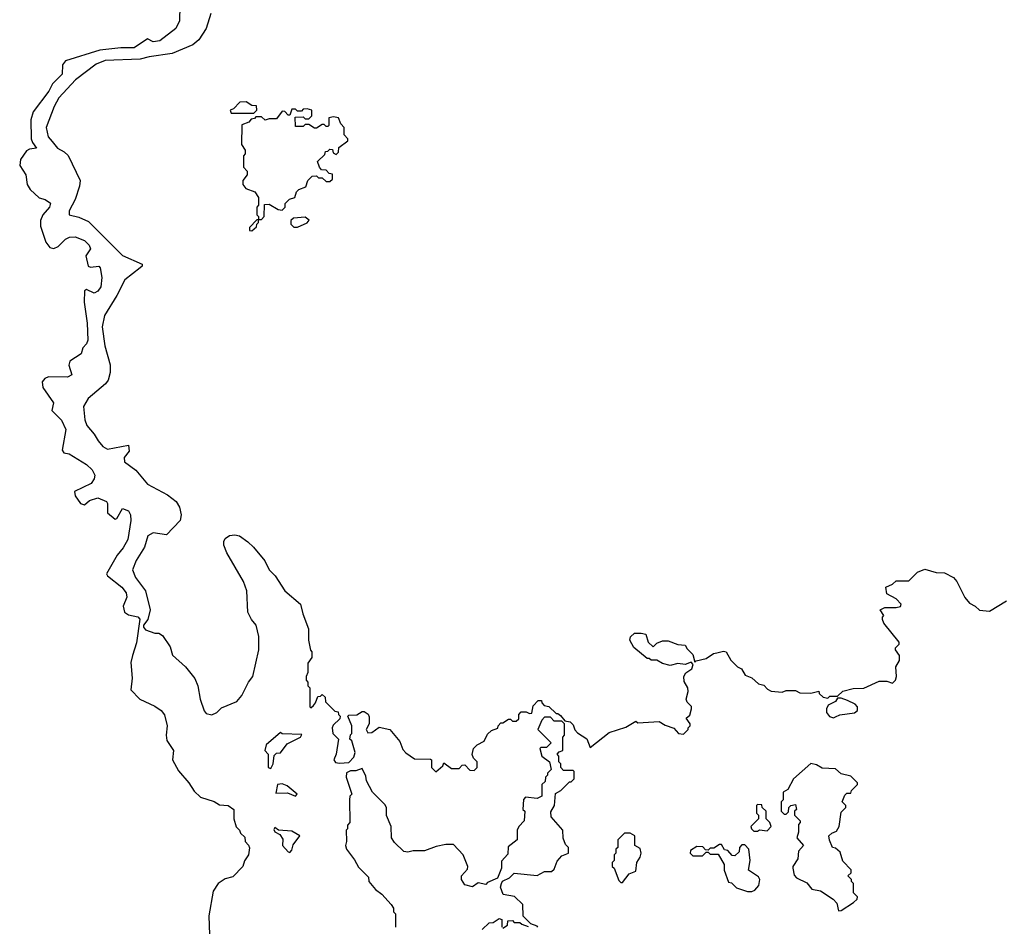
# Model space of a CAD drawing. Extents: x 1861455 to 2058065, y 200073 to 437907.
# Tile 362 of 574: x 1976713 to 1981893, y 354699 to 359472. Entities that reach past the tile are written whole.
import ezdxf

# ---------------------------------------------------------------- set-up
doc = ezdxf.new("R2010")
doc.units = 0

msp = doc.modelspace()

# ---------------------------------------------------------------- linework, layer by layer
at = {"layer": '0CON05XD'}
for points in [[(1977556.2, 359545), (1977554.5, 359465), (1977535, 359425.7), (1977450.8, 359360.8), (1977415.4, 359354.6), (1977385, 359371.1), (1977315, 359324.5), (1977245, 359323.3), (1977135, 359311.1), (1976955, 359255.7), (1976938.1, 359235), (1976937.1, 359185), (1976885.7, 359135), (1976867.3, 359095), (1976785, 358986.7), (1976772.5, 358945), (1976774.5, 358844.5), (1976780, 358825), (1976801.2, 358795), (1976765, 358790), (1976749.1, 358780.9), (1976717.5, 358735), (1976713.3, 358705), (1976745.7, 358655), (1976752.1, 358605), (1976767.8, 358577.8), (1976815, 358534.2), (1976846.7, 358525), (1976876, 358506), (1976869.4, 358485), (1976835.4, 358444.6), (1976822.2, 358415), (1976823.3, 358385), (1976850.5, 358300.5), (1976872.6, 358272.6), (1976892.7, 358267.3), (1976915, 358277.1), (1976955, 358316.9), (1976975, 358327.5), (1977005, 358329.4), (1977055, 358310), (1977078.6, 358285), (1977086, 358265), (1977060.5, 358229.5), (1977074.4, 358175), (1977085, 358168.8), (1977130, 358175), (1977137.5, 358165), (1977146.2, 358115), (1977140.8, 358065), (1977125, 358042.5), (1977105, 358033.1), (1977065, 358052), (1977054.2, 358045), (1977052.5, 357985), (1977068.8, 357875), (1977071.9, 357785), (1977065, 357766.2), (1977045.8, 357745), (1977036.5, 357713.5), (1976977.5, 357675), (1976972.7, 357652.7), (1976987, 357603), (1976965, 357590), (1976865, 357592), (1976845, 357583.8), (1976832, 357565), (1976835.8, 357535), (1976891.4, 357455), (1976882.5, 357415), (1976933.6, 357363.6), (1976955.6, 357315), (1976936.6, 357205), (1976945, 357191.3), (1976973.3, 357186.7), (1977065, 357130.7), (1977095, 357102.5), (1977108.2, 357075), (1977105.3, 357054.7), (1977088.9, 357031.1), (1977002.3, 356987.7), (1977006, 356965), (1977033.3, 356925), (1977055, 356918.1), (1977080, 356940), (1977125, 356954.2), (1977170, 356935), (1977175.4, 356925), (1977175.5, 356875.5), (1977215, 356841.9), (1977224.3, 356845.7), (1977255, 356898.1), (1977285, 356886.2), (1977295.7, 356865.7), (1977297.5, 356835), (1977282.7, 356735), (1977258.5, 356691.5), (1977226.1, 356653.9), (1977170.8, 356555), (1977175.7, 356545), (1977250.5, 356485), (1977273.2, 356455), (1977277.7, 356432.3), (1977257.8, 356385), (1977265, 356353.1), (1977285, 356339.6), (1977335, 356327.9), (1977346, 356316), (1977327.6, 356192.4), (1977306.6, 356125), (1977298.3, 356088.3), (1977304.5, 356005), (1977298.1, 355945), (1977345.7, 355895), (1977425, 355858.2), (1977457.1, 355835), (1977475, 355813.1), (1977489.2, 355755), (1977483.5, 355705), (1977487, 355677), (1977522.3, 355625), (1977517.8, 355575), (1977548.1, 355518.1), (1977602.9, 355455), (1977630.9, 355410.9), (1977665, 355380), (1977735.8, 355355.8), (1977765, 355338.8), (1977810, 355335), (1977840, 355315), (1977840, 355265), (1977853, 355223), (1977870, 355205), (1977875, 355190), (1977898.3, 355168.3), (1977900, 355145), (1977917, 355127), (1977921.7, 355111.7), (1977916.7, 355075), (1977896.4, 355043.6), (1977887.5, 355015), (1977835, 354960), (1977795, 354948.8), (1977756.7, 354925), (1977731.2, 354885), (1977707.5, 354755), (1977711.4, 354655)], [(1977719.6, 359505), (1977695, 359425.7), (1977655.4, 359365), (1977625, 359339.6), (1977515.8, 359294.2), (1977395, 359276.6), (1977346.4, 359263.6), (1977163.5, 359256.5), (1977115, 359237.5), (1977007.1, 359155), (1976919.9, 359060.1), (1976894.6, 359015), (1976852.7, 358905), (1976863.5, 358855), (1976885, 358830), (1976911.5, 358795), (1976946.7, 358776.7), (1976967.6, 358757.6), (1977030.8, 358625), (1977028.6, 358595), (1977004.6, 358525.4), (1976974.2, 358465), (1976973.3, 358445), (1977025, 358431.9), (1977075, 358410), (1977255, 358230.6), (1977357.5, 358185), (1977357.5, 358175), (1977347.5, 358165), (1977266.7, 358103.3), (1977225, 358019.2), (1977159.5, 357915), (1977147.3, 357855), (1977162.1, 357755), (1977188.9, 357655), (1977190, 357615), (1977178.5, 357575), (1977165.6, 357555), (1977073, 357477), (1977048.8, 357435), (1977055.8, 357365), (1977065.8, 357335), (1977105, 357290), (1977125.4, 357255.4), (1977151.4, 357225), (1977175, 357211.9), (1977285, 357232.5), (1977289.3, 357200.7), (1977262.1, 357167.9), (1977265, 357144.3), (1977325, 357101.2), (1977385, 357026.7), (1977490.7, 356970.7), (1977536.7, 356935), (1977553.8, 356905), (1977563.3, 356865), (1977557.5, 356835), (1977485, 356760), (1977415, 356770), (1977386.7, 356755), (1977370, 356695), (1977326.2, 356625), (1977306.7, 356575), (1977322, 356535), (1977374.6, 356464.6), (1977400, 356365), (1977387.1, 356315), (1977365.5, 356285), (1977365, 356273.8), (1977375, 356259.8), (1977425, 356242.5), (1977445, 356242.5), (1977465, 356230), (1977505, 356170), (1977516.4, 356126.4), (1977585.9, 356065.9), (1977634.2, 356004.2), (1977651.2, 355965), (1977663.3, 355895), (1977683, 355833), (1977695, 355820), (1977725, 355812.5), (1977750, 355825), (1977775, 355850), (1977855, 355882.5), (1977882.5, 355915), (1977916.7, 355985), (1977940, 356015), (1977971.2, 356155), (1977971.2, 356225), (1977956.7, 356285), (1977932.5, 356315), (1977913, 356353), (1977907.5, 356465), (1977890, 356515), (1977803.3, 356665), (1977787.5, 356705), (1977787.5, 356725), (1977795, 356740), (1977817, 356757), (1977845, 356760), (1977870, 356755), (1977913.9, 356723.9), (1977942.5, 356695), (1978003.6, 356623.6), (1978026.4, 356576.4), (1978057.5, 356545), (1978107.5, 356465), (1978190, 356395), (1978202.5, 356345), (1978232.5, 356265), (1978232.5, 356205), (1978243, 356153), (1978250, 356145), (1978250, 356115), (1978230, 356085), (1978230, 356035), (1978220, 356015), (1978220, 355995), (1978230, 355985), (1978230, 355965), (1978240, 355955), (1978240, 355855), (1978245, 355850), (1978258.3, 355861.7), (1978270, 355875), (1978281.7, 355908.3), (1978295, 355910), (1978305, 355920), (1978320, 355905), (1978321.7, 355881.7), (1978371.7, 355831.7), (1978388.3, 355828.3), (1978390, 355815), (1978400, 355805), (1978398.3, 355791.7), (1978361.7, 355758.3), (1978357.5, 355745), (1978360, 355715), (1978390, 355685), (1978378.8, 355605), (1978366.2, 355575), (1978375, 355562), (1978395, 355558), (1978445, 355562.5), (1978470.7, 355589.3), (1978477.5, 355615), (1978460, 355675), (1978450, 355685), (1978453, 355707), (1978460, 355715), (1978460, 355755), (1978440, 355805), (1978445, 355810), (1978487, 355813), (1978515, 355830), (1978525, 355830), (1978546.4, 355816.4), (1978551.7, 355801.7), (1978552.5, 355765), (1978536.7, 355735), (1978545, 355717.5), (1978565, 355720), (1978605, 355747.5), (1978660, 355735), (1978713, 355673), (1978729.3, 355629.3), (1978745, 355612.5), (1978790.7, 355580.7), (1978875, 355580), (1978880, 355575), (1978880, 355535), (1978903, 355513), (1978940, 355545), (1978945, 355560), (1978985, 355530), (1979025, 355530), (1979041.7, 355548.3), (1979055, 355550), (1979081.7, 355521.7), (1979105, 355520), (1979120, 355535), (1979120, 355565), (1979100, 355585), (1979093, 355603), (1979100, 355635), (1979120, 355655), (1979156.4, 355673.6), (1979175, 355710), (1979195, 355730), (1979228.3, 355741.7), (1979230, 355755), (1979245, 355770), (1979255, 355770), (1979285, 355790), (1979295, 355790), (1979305, 355780), (1979325, 355780), (1979338.3, 355791.7), (1979340, 355815), (1979351.7, 355828.3), (1979378.3, 355828.3), (1979395, 355820), (1979408.3, 355821.7), (1979415, 355860), (1979441.7, 355888.3), (1979458.3, 355888.3), (1979460, 355875), (1979471.7, 355861.7), (1979497, 355857), (1979535, 355820), (1979545, 355820), (1979558.3, 355808.3), (1979581.7, 355781.7), (1979610, 355775), (1979625, 355760), (1979633, 355733), (1979647, 355717), (1979696.4, 355686.4), (1979715, 355640), (1979815, 355720), (1979901.7, 355748.3), (1979955, 355780), (1979965, 355770), (1980077, 355777), (1980108.3, 355758.3), (1980155, 355742.5), (1980180, 355715), (1980205, 355710), (1980230, 355735), (1980230, 355745), (1980240, 355755), (1980240, 355765), (1980220, 355795), (1980238.3, 355811.7), (1980247.5, 355845), (1980247, 355857), (1980225, 355880), (1980220, 355895), (1980230, 355935), (1980227.5, 355955), (1980208.3, 355988.3), (1980207.5, 356015), (1980217, 356033), (1980250, 356055), (1980257, 356077), (1980245, 356090), (1980215, 356077.5), (1980175, 356082.5), (1980135, 356072.5), (1980095, 356082.5), (1980065, 356100), (1980035, 356100), (1980025, 356110), (1980015, 356110), (1979945, 356167.5), (1979923.3, 356205), (1979926.4, 356223.6), (1979948.3, 356241.7), (1979983, 356243), (1980007, 356237), (1980020, 356195), (1980045, 356170), (1980065, 356190), (1980095, 356202.5), (1980125, 356202.5), (1980175, 356182.5), (1980215, 356180), (1980225, 356160), (1980255, 356130), (1980265, 356090), (1980272.5, 356097.5), (1980325, 356110), (1980363.9, 356136.1), (1980380.7, 356139.3), (1980415, 356147.5), (1980430, 356145), (1980455, 356100), (1980490, 356065), (1980510, 356055), (1980530.7, 356020.7), (1980565, 356007.5), (1980600, 355975), (1980628.3, 355968.3), (1980647, 355947), (1980667, 355937), (1980725, 355932.5), (1980745, 355940), (1980795, 355940), (1980818.3, 355928.3), (1980875, 355927.5), (1980917.5, 355937.5), (1980920, 355925), (1980940, 355905), (1980965, 355900), (1980975, 355910), (1981015, 355910), (1981043, 355937), (1981098.3, 355951.7), (1981155, 355952.5), (1981235, 355990), (1981275, 355990), (1981305, 355980), (1981320, 355995), (1981326.7, 356015), (1981322.5, 356065), (1981341.7, 356098.3), (1981342.5, 356125), (1981320, 356155), (1981320, 356165), (1981340, 356185), (1981340, 356195), (1981260, 356295), (1981252.5, 356315), (1981252.5, 356327.5), (1981260, 356335), (1981240, 356365), (1981265, 356377.5), (1981325, 356377.5), (1981347, 356383), (1981350, 356395), (1981325, 356422.5), (1981275, 356450), (1981270, 356485), (1981305, 356500), (1981325, 356517.5), (1981391.7, 356518.3), (1981437, 356563), (1981475, 356580), (1981535, 356562.5), (1981579.3, 356559.3), (1981626.1, 356536.1), (1981642.5, 356515), (1981685, 356430), (1981710.7, 356400.7), (1981740, 356385), (1981763, 356363), (1981815, 356357.5), (1981905, 356412.5)], [(1977945, 358980), (1977960, 358995), (1977958.3, 359018.3), (1977935, 359020), (1977905, 359040), (1977871.7, 359038.3), (1977838.3, 359001.7), (1977820, 358995), (1977825, 358980), (1977945, 358980)], [(1977935, 358360), (1977958.3, 358381.7), (1977960, 358395), (1977970, 358405), (1977970, 358420), (1977985, 358420), (1978000, 358435), (1978001.7, 358498.3), (1978025, 358500), (1978073, 358473), (1978095, 358470), (1978110, 358485), (1978110, 358505), (1978133, 358527), (1978160, 358535), (1978170, 358565), (1978181.7, 358578.3), (1978218.3, 358591.7), (1978230, 358625), (1978251.7, 358648.3), (1978275, 358650), (1978285, 358640), (1978305, 358640), (1978325, 358620), (1978345, 358620), (1978358.3, 358631.7), (1978358.3, 358658.3), (1978341.7, 358661.7), (1978325, 358680), (1978301.7, 358681.7), (1978290, 358695), (1978280, 358725), (1978318.3, 358761.7), (1978321.7, 358778.3), (1978335, 358780), (1978345, 358790), (1978358.3, 358788.3), (1978361.7, 358771.7), (1978378.3, 358761.7), (1978390, 358775), (1978391.7, 358798.3), (1978440, 358835), (1978440, 358845), (1978420, 358865), (1978420, 358905), (1978403, 358923), (1978390, 358955), (1978365, 358960), (1978340, 358955), (1978340, 358915), (1978335, 358910), (1978325, 358910), (1978315, 358920), (1978305, 358920), (1978275, 358900), (1978265, 358900), (1978235, 358920), (1978215, 358920), (1978205, 358910), (1978165, 358910), (1978161.7, 358958.3), (1978205, 358960), (1978215, 358950), (1978235, 358950), (1978250, 358965), (1978250, 358995), (1978225, 359002.5), (1978205, 359000), (1978195, 358990), (1978175, 358990), (1978165, 359000), (1978145, 359000), (1978135, 358970), (1978125, 358970), (1978108.3, 358988.3), (1978095, 358990), (1978065, 358950), (1978025, 358950), (1978005, 358942.5), (1977985, 358960), (1977955, 358960), (1977948.3, 358951.7), (1977931.7, 358948.3), (1977918.3, 358931.7), (1977881.7, 358918.3), (1977880, 358815), (1977900, 358785), (1977900, 358765), (1977890, 358755), (1977890, 358695), (1977910, 358675), (1977910, 358655), (1977887.5, 358625), (1977887.5, 358605), (1977903, 358583), (1977950, 358565), (1977970, 358535), (1977970, 358495), (1977960, 358485), (1977960, 358445), (1977970, 358435), (1977970, 358420), (1977961.7, 358418.3), (1977921.7, 358378.3), (1977921.7, 358361.7), (1977935, 358360)], [(1978175, 358380), (1978225, 358402.5), (1978237, 358417), (1978215, 358432.5), (1978153, 358427), (1978140, 358415), (1978140, 358395), (1978155, 358380), (1978175, 358380)], [(1980995, 355797.5), (1981005, 355802.5), (1981027, 355813), (1981105, 355822.5), (1981120, 355835), (1981120, 355855), (1981108.8, 355868.8), (1981067.7, 355887.7), (1981035, 355900), (1981015, 355900), (1981005, 355882.5), (1980967, 355863), (1980957.5, 355845), (1980957.5, 355825), (1980973.6, 355803.6), (1980995, 355797.5)], [(1979440, 354695), (1979435, 354700), (1979401.7, 354711.7), (1979362.5, 354752.5), (1979360, 354815), (1979317, 354857), (1979257, 354867), (1979243.3, 354905), (1979247.5, 354925), (1979253.3, 354936.7), (1979290, 354955), (1979315, 354980), (1979435, 354967.5), (1979475, 354987.5), (1979511.7, 354988.3), (1979525, 355000), (1979541.7, 355041.7), (1979565, 355070), (1979600, 355085), (1979600, 355115), (1979585, 355130), (1979573, 355163), (1979570, 355205), (1979510, 355275), (1979508.3, 355301.7), (1979527.5, 355335), (1979531.7, 355398.3), (1979560, 355415), (1979605, 355460), (1979615, 355460), (1979630, 355475), (1979630, 355515), (1979625, 355520), (1979575, 355520), (1979560, 355535), (1979560, 355555), (1979550, 355565), (1979550, 355595), (1979540, 355605), (1979551.7, 355618.3), (1979570, 355625), (1979570, 355695), (1979580, 355705), (1979580, 355765), (1979565, 355780), (1979525, 355780), (1979505, 355800), (1979475, 355800), (1979460, 355785), (1979440, 355735), (1979510, 355665), (1979485, 355640), (1979455, 355640), (1979450, 355635), (1979460, 355595), (1979500, 355565), (1979510, 355525), (1979490, 355505), (1979490, 355495), (1979480, 355485), (1979478.3, 355461.7), (1979460, 355445), (1979460, 355385), (1979435, 355372.5), (1979375, 355380), (1979363, 355367), (1979360, 355315), (1979370, 355305), (1979367.5, 355255), (1979340, 355225), (1979330, 355205), (1979330, 355155), (1979283, 355117), (1979281.7, 355078.3), (1979248.3, 355041.7), (1979247.5, 355005), (1979226.7, 354953.3), (1979175, 354930), (1979165, 354920), (1979125, 354927.5), (1979095, 354907.5), (1979055, 354917.5), (1979037.5, 354945), (1979036.7, 354965), (1979069.5, 355000.5), (1979071.4, 355015), (1979046.7, 355075), (1978995, 355130), (1978955, 355130), (1978905, 355120), (1978843, 355097), (1978783.3, 355096.7), (1978755, 355090), (1978735, 355092.5), (1978685, 355140), (1978670, 355165), (1978667.5, 355225), (1978643, 355283), (1978642.5, 355325), (1978635, 355340), (1978570, 355405), (1978537.5, 355465), (1978535, 355490), (1978515, 355530), (1978481.7, 355518.3), (1978453, 355517), (1978433, 355507), (1978430, 355485), (1978460, 355395), (1978450, 355385), (1978447.5, 355365), (1978450, 355245), (1978438.3, 355231.7), (1978437, 355213), (1978430, 355205), (1978432.5, 355145), (1978427.5, 355125), (1978432.5, 355105), (1978475, 355050), (1978495, 355010), (1978548.3, 354958.3), (1978550, 354935), (1978585, 354892.5), (1978619.3, 354869.3), (1978667.5, 354815), (1978680, 354795), (1978680, 354775), (1978690, 354765), (1978690, 354695)], [(1978035, 355530), (1978047.5, 355555), (1978051.7, 355598.3), (1978065, 355610), (1978085, 355612.5), (1978120.7, 355659.3), (1978190, 355695), (1978198.3, 355708.3), (1978095, 355712.5), (1978085, 355720), (1978010, 355655), (1978002.5, 355625), (1978020, 355605), (1978020, 355535), (1978035, 355530)], [(1981021.7, 354781.7), (1981035, 354782.5), (1981100, 354825), (1981118.3, 354841.7), (1981120, 354855), (1981100, 354875), (1981100, 354925), (1981090, 354935), (1981090, 354945), (1981070, 354965), (1981088.3, 354981.7), (1981087, 354997), (1981043, 355043), (1981029.3, 355089.3), (1981005, 355110), (1980990, 355115), (1980973, 355153), (1980970, 355175), (1980985, 355190), (1981009.5, 355200.5), (1981024.2, 355225), (1981035, 355300), (1981060, 355325), (1981060, 355335), (1981040, 355355), (1981055, 355390), (1981065, 355400), (1981085, 355400), (1981090, 355415), (1981120, 355445), (1981120, 355455), (1981085, 355490), (1981035, 355502.5), (1981005, 355527.5), (1980935, 355532.5), (1980905, 355550), (1980875, 355556.2), (1980783.3, 355475), (1980755, 355420), (1980730, 355405), (1980730, 355365), (1980720, 355355), (1980720, 355305), (1980735, 355290), (1980745, 355290), (1980758.3, 355301.7), (1980760, 355325), (1980770, 355335), (1980795, 355340), (1980800, 355315), (1980790, 355305), (1980790, 355285), (1980820, 355255), (1980820, 355245), (1980810, 355235), (1980810, 355195), (1980802.5, 355165), (1980837.5, 355125), (1980810, 355095), (1980807.5, 355055), (1980780, 355015), (1980780, 355005), (1980788.3, 354968.3), (1980800, 354955), (1980855, 354927.5), (1980880, 354895), (1980925.9, 354885.9), (1980993, 354843), (1981011.7, 354821.7), (1981021.7, 354781.7)], [(1978165, 355384.2), (1978172.5, 355395), (1978119.7, 355439.7), (1978095, 355450), (1978068.8, 355445), (1978060, 355400), (1978122.1, 355402.1), (1978165, 355384.2)], [(1980595, 355200), (1980605, 355207.5), (1980645, 355202.5), (1980667.5, 355225), (1980660, 355245), (1980640, 355265), (1980640, 355305), (1980620, 355325), (1980618.3, 355338.3), (1980595, 355340), (1980590, 355335), (1980590, 355295), (1980600, 355285), (1980600, 355265), (1980560, 355225), (1980563, 355213), (1980575, 355200), (1980595, 355200)], [(1978135, 355087.8), (1978145, 355100), (1978151.7, 355128.3), (1978186.5, 355175), (1978145, 355200), (1978075.4, 355205.4), (1978055, 355220), (1978050.5, 355209.5), (1978055, 355197.5), (1978082.1, 355182.1), (1978097.9, 355157.9), (1978095.6, 355125), (1978125, 355090.9), (1978135, 355087.8)], [(1979885, 354930), (1979920, 354975), (1979955, 354990), (1979960, 355035), (1979977, 355063), (1979982.5, 355085), (1979978.3, 355108.3), (1979950, 355125), (1979950, 355175), (1979925, 355190), (1979895, 355190), (1979860, 355155), (1979860, 355115), (1979850, 355105), (1979850, 355085), (1979840, 355075), (1979840, 355045), (1979830, 355035), (1979830, 355015), (1979840, 355005), (1979865, 354940), (1979875, 354930), (1979885, 354930)], [(1980565, 354882.5), (1980580, 354890), (1980602.5, 354915), (1980606.7, 354945), (1980599.3, 354959.3), (1980547.5, 354995), (1980556.7, 355045), (1980550, 355105), (1980528.3, 355128.3), (1980511.7, 355128.3), (1980500, 355115), (1980498.3, 355091.7), (1980475, 355070), (1980461.7, 355071.7), (1980438.3, 355098.3), (1980421.7, 355101.7), (1980405, 355130), (1980395, 355130), (1980365, 355110), (1980345, 355110), (1980335, 355100), (1980321.7, 355101.7), (1980307, 355117), (1980275, 355120), (1980241.7, 355098.3), (1980240, 355085), (1980255, 355070), (1980305, 355070), (1980325, 355090), (1980335, 355090), (1980345, 355080), (1980388.3, 355078.3), (1980420, 355025), (1980420, 354995), (1980441.7, 354931.7), (1980458.3, 354928.3), (1980485, 354902.5), (1980543, 354883), (1980565, 354882.5)], [(1979147, 354683), (1979183, 354717), (1979205, 354720), (1979235, 354740), (1979250, 354735), (1979250, 354695)], [(1979255, 354690), (1979280, 354705), (1979281.7, 354728.3), (1979305, 354730), (1979315, 354720), (1979345, 354720), (1979355, 354710), (1979388.3, 354698.3)]]:
    msp.add_lwpolyline(points, dxfattribs=at)

doc.saveas('drawing.dxf')
